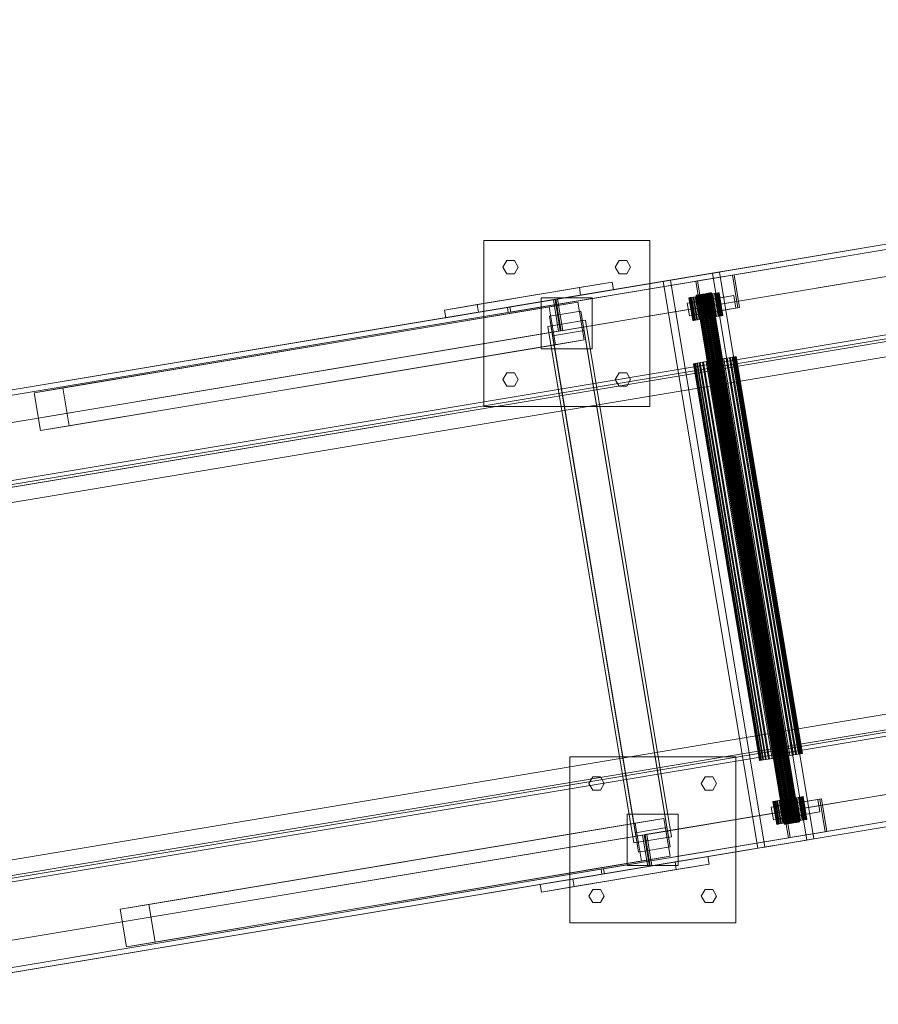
# Model space of a CAD drawing. Header units: millimetres. Extents: x -2233 to 61924, y -68080 to 6847.
# Tile 531 of 656: x 20240 to 20913, y -17547 to -16776. Entities that reach past the tile are written whole.
import ezdxf

# ---------------------------------------------------------------- set-up
doc = ezdxf.new("R2010")
doc.units = ezdxf.units.MM
doc.layers.add('superior_C10', color=7, linetype='Continuous', lineweight=0)

msp = doc.modelspace()

# ---------------------------------------------------------------- linework, layer by layer
at = {"layer": 'superior_C10'}
for p, q in [((18868.958, -17293.737), (27703.468, -15821.318)), ((27704.808, -15821.095), (18870.298, -17293.513)), ((27725.129, -15817.708), (18890.619, -17290.127)), ((18891.277, -17294.072), (27725.787, -15821.654)), ((18891.289, -17290.015), (27725.799, -15817.597)), ((27727.139, -15817.373), (18892.629, -17289.792)), ((27704.125, -15825.264), (18869.616, -17297.682)), ((27729.909, -15842.256), (18895.399, -17314.675)), ((18896.739, -17314.451), (27731.249, -15842.033)), ((27707.578, -15845.978), (18873.068, -17318.397)), ((18874.408, -17318.173), (27708.918, -15845.755)), ((19068.902, -17264.468), (27576.745, -15846.494)), ((27578.085, -15846.271), (19070.242, -17264.245)), ((18963.505, -17354.013), (27663.505, -15904.013)), ((27664.175, -15903.902), (18964.175, -17353.902)), ((18986.506, -17350.18), (27686.506, -15900.18)), ((27687.176, -15900.068), (18987.176, -17350.068)), ((19044.001, -17335.529), (27628.707, -15904.744)), ((27636.523, -15903.442), (19051.817, -17334.226)), ((19052.31, -17337.185), (27637.016, -15906.401)), ((27629.2, -15907.703), (19044.494, -17338.488)), ((19053.091, -17339.082), (27618.581, -15911.501)), ((27619.251, -15911.389), (19053.761, -17338.971)), ((27590.39, -15928.365), (19082.547, -17346.339)), ((19083.887, -17346.115), (27591.73, -15928.141)), ((27712.824, -16199.932), (19012.824, -17649.932)), ((19013.494, -17649.82), (27713.494, -16199.82)), ((27735.825, -16196.098), (19035.825, -17646.098)), ((19036.495, -17645.987), (27736.495, -16195.987)), ((19094.471, -17638.351), (27679.177, -16207.567)), ((27686.993, -16206.264), (19102.287, -17637.049)), ((27667.901, -16207.419), (19102.41, -17635.001)), ((19103.08, -17634.889), (27668.571, -16207.307)), ((19127.921, -17618.583), (27635.764, -16200.609)), ((27637.104, -16200.386), (19129.261, -17618.36)), ((27679.67, -16210.526), (19094.964, -17641.311)), ((19102.78, -17640.008), (27687.486, -16209.224)), ((18961.159, -17709.232), (27795.668, -16236.814)), ((27797.008, -16236.591), (18962.499, -17709.009)), ((18938.828, -17712.954), (27773.337, -16240.536)), ((27774.677, -16240.313), (18940.167, -17712.731)), ((18942.28, -17733.668), (27776.79, -16261.25)), ((27798.451, -16257.64), (18963.941, -17730.058)), ((18964.599, -17734.004), (27799.108, -16261.586)), ((27799.778, -16261.474), (18965.269, -17733.892)), ((18966.609, -17733.669), (27801.118, -16261.251)), ((27777.447, -16265.196), (18942.938, -17737.614)), ((18944.277, -17737.391), (27778.787, -16264.972)), ((27649.41, -16282.48), (19141.566, -17700.454)), ((19142.906, -17700.231), (27650.749, -16282.257)), ((20624.414, -17001.161), (21775.433, -16809.324)), ((20660.367, -16995.168), (21811.386, -16803.332)), ((21812.726, -16803.109), (20661.707, -16994.945)), ((20662.365, -16998.891), (21813.384, -16807.054)), ((21776.091, -16813.27), (20625.072, -17005.106)), ((21815.496, -16827.992), (20664.477, -17019.828)), ((20665.817, -17019.605), (21816.836, -16827.769)), ((20603.911, -17079.02), (20603.911, -16949.02)), ((20603.911, -16949.02), (20733.911, -16949.02)), ((20733.911, -16949.02), (20733.911, -17079.02)), ((20618.911, -16970.02), (20621.911, -16964.824)), ((20621.911, -16975.217), (20618.911, -16970.02)), ((20621.911, -16964.824), (20627.911, -16964.824)), ((20627.911, -16964.824), (20630.911, -16970.02)), ((20630.911, -16970.02), (20627.911, -16975.217)), ((20706.911, -16970.02), (20709.911, -16964.824)), ((20709.911, -16975.217), (20706.911, -16970.02)), ((20709.911, -16964.824), (20715.911, -16964.824)), ((20715.911, -16964.824), (20718.911, -16970.02)), ((20718.911, -16970.02), (20715.911, -16975.217)), ((20627.911, -16975.217), (20621.911, -16975.217)), ((20715.911, -16975.217), (20709.911, -16975.217)), ((20744.584, -16981.132), (20783.016, -16974.727)), ((20788.598, -16973.797), (20750.167, -16980.202)), ((20769.92, -16980.965), (20798.744, -16976.161)), ((20800.084, -16975.938), (20771.26, -16980.742)), ((20788.598, -16973.797), (20783.016, -16974.727)), ((20783.016, -16974.727), (20856.995, -17418.604)), ((20862.578, -17417.674), (20788.598, -16973.797)), ((20800.084, -16975.938), (20798.744, -16976.161)), ((20798.744, -16976.161), (20803.018, -17001.807)), ((20804.358, -17001.584), (20800.084, -16975.938)), ((20573.13, -17003.625), (20678.816, -16986.011)), ((20704.497, -16981.731), (20598.81, -16999.345)), ((20704.497, -16981.731), (20678.816, -16986.011)), ((20678.816, -16986.011), (20679.802, -16991.929)), ((20705.483, -16987.649), (20704.497, -16981.731)), ((20744.584, -16981.132), (20750.167, -16980.202)), ((20818.564, -17425.01), (20744.584, -16981.132)), ((20750.167, -16980.202), (20824.147, -17424.079)), ((20769.92, -16980.965), (20771.26, -16980.742)), ((20774.195, -17006.611), (20769.92, -16980.965)), ((20771.26, -16980.742), (20775.535, -17006.388)), ((20679.802, -16991.929), (20574.116, -17009.544)), ((20599.797, -17005.264), (20705.483, -16987.649)), ((20648.911, -17034.02), (20648.911, -16994.02)), ((20648.911, -16994.02), (20688.911, -16994.02)), ((20679.802, -16991.929), (20705.483, -16987.649)), ((20688.911, -16994.02), (20688.911, -17034.02)), ((20763.374, -16998.277), (20786.433, -16994.433)), ((20764.95, -16993.959), (20764.649, -16994.009)), ((20764.649, -16994.009), (20764.802, -16993.983)), ((20764.649, -16994.009), (20767.608, -17011.764)), ((20764.802, -16993.983), (20765.404, -16993.883)), ((20764.802, -16993.983), (20767.761, -17011.739)), ((20765.694, -16993.835), (20764.95, -16993.959)), ((20767.909, -17011.714), (20764.95, -16993.959)), ((20765.404, -16993.883), (20766.432, -16993.712)), ((20765.404, -16993.883), (20768.363, -17011.638)), ((20766.853, -16993.642), (20765.694, -16993.835)), ((20765.694, -16993.835), (20768.653, -17011.59)), ((20766.432, -16993.712), (20767.846, -16993.476)), ((20766.432, -16993.712), (20769.391, -17011.467)), ((20768.382, -16993.387), (20766.853, -16993.642)), ((20766.853, -16993.642), (20769.812, -17011.397)), ((20767.846, -16993.476), (20769.591, -16993.185)), ((20767.846, -16993.476), (20770.805, -17011.231)), ((20770.222, -16993.08), (20768.382, -16993.387)), ((20768.382, -16993.387), (20771.341, -17011.142)), ((20769.591, -16993.185), (20771.602, -16992.85)), ((20769.591, -16993.185), (20772.551, -17010.94)), ((20772.302, -16992.733), (20770.222, -16993.08)), ((20770.222, -16993.08), (20773.181, -17010.835)), ((20770.55, -16992.012), (20770.4, -16992.037)), ((20770.4, -16992.037), (20770.476, -16992.024)), ((20770.4, -16992.037), (20839.447, -17406.322)), ((20770.476, -16992.024), (20770.777, -16991.974)), ((20770.476, -16992.024), (20839.524, -17406.309)), ((20770.922, -16991.95), (20770.55, -16992.012)), ((20839.598, -17406.297), (20770.55, -16992.012)), ((20770.777, -16991.974), (20771.291, -16991.888)), ((20770.777, -16991.974), (20839.825, -17406.259)), ((20771.502, -16991.853), (20770.922, -16991.95)), ((20770.922, -16991.95), (20839.97, -17406.235)), ((20771.291, -16991.888), (20771.998, -16991.77)), ((20771.291, -16991.888), (20840.339, -17406.174)), ((20772.266, -16991.726), (20771.502, -16991.853)), ((20771.502, -16991.853), (20840.549, -17406.138)), ((20771.602, -16992.85), (20773.8, -16992.484)), ((20771.602, -16992.85), (20774.561, -17010.605)), ((20771.998, -16991.77), (20772.871, -16991.625)), ((20771.998, -16991.77), (20841.046, -17406.056)), ((20773.186, -16991.572), (20772.266, -16991.726)), ((20772.266, -16991.726), (20841.314, -17406.011)), ((20774.543, -16992.36), (20772.302, -16992.733)), ((20772.302, -16992.733), (20775.261, -17010.489)), ((20772.871, -16991.625), (20773.876, -16991.457)), ((20772.871, -16991.625), (20841.919, -17405.91)), ((20774.226, -16991.399), (20773.186, -16991.572)), ((20773.186, -16991.572), (20842.234, -17405.858)), ((20773.8, -16992.484), (20776.1, -16992.1)), ((20773.8, -16992.484), (20776.759, -17010.239)), ((20773.876, -16991.457), (20774.975, -16991.274)), ((20773.876, -16991.457), (20842.924, -17405.743)), ((20775.347, -16991.212), (20774.226, -16991.399)), ((20774.226, -16991.399), (20843.274, -17405.684)), ((20776.858, -16991.974), (20774.543, -16992.36)), ((20774.543, -16992.36), (20777.502, -17010.115)), ((20774.975, -16991.274), (20776.125, -16991.082)), ((20774.975, -16991.274), (20844.023, -17405.56)), ((20776.504, -16991.019), (20775.347, -16991.212)), ((20775.347, -16991.212), (20844.394, -17405.498)), ((20776.1, -16992.1), (20778.416, -16991.714)), ((20776.1, -16992.1), (20779.06, -17009.855)), ((20776.125, -16991.082), (20777.283, -16990.889)), ((20776.125, -16991.082), (20845.173, -17405.368)), ((20777.655, -16990.828), (20776.504, -16991.019)), ((20776.504, -16991.019), (20845.552, -17405.305)), ((20799.832, -16992.2), (20776.773, -16996.043)), ((20779.159, -16991.591), (20776.858, -16991.974)), ((20776.858, -16991.974), (20779.817, -17009.729)), ((20777.283, -16990.889), (20778.404, -16990.703)), ((20777.283, -16990.889), (20846.331, -17405.175)), ((20778.754, -16990.644), (20777.655, -16990.828)), ((20777.655, -16990.828), (20846.702, -17405.113)), ((20778.404, -16990.703), (20779.444, -16990.529)), ((20778.404, -16990.703), (20847.451, -17404.988)), ((20778.416, -16991.714), (20780.657, -16991.341)), ((20778.416, -16991.714), (20781.375, -17009.47)), ((20779.759, -16990.477), (20778.754, -16990.644)), ((20778.754, -16990.644), (20847.801, -17404.93)), ((20781.357, -16991.224), (20779.159, -16991.591)), ((20779.159, -16991.591), (20782.118, -17009.346)), ((20779.444, -16990.529), (20780.364, -16990.376)), ((20779.444, -16990.529), (20848.491, -17404.815)), ((20780.632, -16990.331), (20779.759, -16990.477)), ((20779.759, -16990.477), (20848.806, -17404.762)), ((20780.364, -16990.376), (20781.128, -16990.249)), ((20780.364, -16990.376), (20849.411, -17404.661)), ((20781.339, -16990.214), (20780.632, -16990.331)), ((20780.632, -16990.331), (20849.679, -17404.617)), ((20780.657, -16991.341), (20782.737, -16990.994)), ((20780.657, -16991.341), (20783.616, -17009.096)), ((20781.128, -16990.249), (20781.707, -16990.152)), ((20781.128, -16990.249), (20850.176, -17404.534)), ((20781.853, -16990.128), (20781.339, -16990.214)), ((20781.339, -16990.214), (20850.386, -17404.499)), ((20783.367, -16990.889), (20781.357, -16991.224)), ((20781.357, -16991.224), (20784.316, -17008.979)), ((20781.707, -16990.152), (20782.08, -16990.09)), ((20781.707, -16990.152), (20850.755, -17404.438)), ((20782.154, -16990.078), (20781.853, -16990.128)), ((20781.853, -16990.128), (20850.9, -17404.413)), ((20782.08, -16990.09), (20782.23, -16990.065)), ((20782.08, -16990.09), (20851.127, -17404.375)), ((20782.23, -16990.065), (20782.154, -16990.078)), ((20782.154, -16990.078), (20851.201, -17404.363)), ((20782.23, -16990.065), (20851.278, -17404.35)), ((20782.737, -16990.994), (20784.577, -16990.688)), ((20782.737, -16990.994), (20785.696, -17008.749)), ((20785.113, -16990.598), (20783.367, -16990.889)), ((20783.367, -16990.889), (20786.326, -17008.644)), ((20784.577, -16990.688), (20786.106, -16990.433)), ((20784.577, -16990.688), (20787.536, -17008.443)), ((20786.527, -16990.363), (20785.113, -16990.598)), ((20785.113, -16990.598), (20788.072, -17008.353)), ((20786.106, -16990.433), (20787.264, -16990.24)), ((20786.106, -16990.433), (20789.065, -17008.188)), ((20799.832, -16992.2), (20786.433, -16994.433)), ((20786.433, -16994.433), (20788.077, -17004.297)), ((20787.554, -16990.191), (20786.527, -16990.363)), ((20786.527, -16990.363), (20789.486, -17008.118)), ((20787.264, -16990.24), (20788.009, -16990.116)), ((20787.264, -16990.24), (20790.224, -17007.995)), ((20788.157, -16990.091), (20787.554, -16990.191)), ((20787.554, -16990.191), (20790.514, -17007.946)), ((20788.009, -16990.116), (20788.31, -16990.065)), ((20788.009, -16990.116), (20790.968, -17007.871)), ((20788.31, -16990.065), (20788.157, -16990.091)), ((20788.157, -16990.091), (20791.116, -17007.846)), ((20788.31, -16990.065), (20791.269, -17007.821)), ((20801.476, -17002.064), (20799.832, -16992.2)), ((19471.474, -17193.317), (20622.493, -17001.481)), ((19507.427, -17187.325), (20658.446, -16995.489)), ((20659.786, -16995.265), (19508.767, -17187.102)), ((19509.425, -17191.047), (20660.443, -16999.211)), ((20655.233, -17001.093), (20251.704, -17068.348)), ((20677.657, -16997.356), (20274.128, -17064.611)), ((20573.13, -17003.625), (20598.81, -16999.345)), ((20598.81, -16999.345), (20599.797, -17005.264)), ((20659.786, -16995.265), (20622.493, -17001.481)), ((20622.493, -17001.481), (20623.15, -17005.427)), ((20623.15, -17005.427), (20660.443, -16999.211)), ((20624.414, -17001.161), (20661.707, -16994.945)), ((20625.072, -17005.106), (20624.414, -17001.161)), ((20625.072, -17005.106), (20662.365, -16998.891)), ((20655.233, -17001.093), (20677.657, -16997.356)), ((20660.165, -17030.685), (20655.233, -17001.093)), ((20659.786, -16995.265), (20658.446, -16995.489)), ((20658.446, -16995.489), (20662.556, -17020.149)), ((20660.443, -16999.211), (20659.786, -16995.265)), ((20663.896, -17019.925), (20659.786, -16995.265)), ((20660.367, -16995.168), (20661.707, -16994.945)), ((20664.477, -17019.828), (20660.367, -16995.168)), ((20661.707, -16994.945), (20662.365, -16998.891)), ((20661.707, -16994.945), (20665.817, -17019.605)), ((20677.657, -16997.356), (20682.589, -17026.948)), ((20763.374, -16998.277), (20776.773, -16996.043)), ((20765.018, -17008.14), (20763.374, -16998.277)), ((20803.018, -17001.807), (20774.195, -17006.611)), ((20775.535, -17006.388), (20804.358, -17001.584)), ((20776.773, -16996.043), (20778.417, -17005.907)), ((20778.417, -17005.907), (20801.476, -17002.064)), ((20788.077, -17004.297), (20801.476, -17002.064)), ((20803.018, -17001.807), (20804.358, -17001.584)), ((20623.15, -17005.427), (19472.132, -17197.263)), ((20574.116, -17009.544), (20573.13, -17003.625)), ((20574.116, -17009.544), (20599.797, -17005.264)), ((20655.317, -17008.489), (20679.977, -17004.379)), ((20657.846, -17023.662), (20655.317, -17008.489)), ((20655.317, -17008.489), (20722.721, -17412.911)), ((20679.977, -17004.379), (20682.506, -17019.552)), ((20747.38, -17408.801), (20679.977, -17004.379)), ((20788.077, -17004.297), (20765.018, -17008.14)), ((20765.018, -17008.14), (20778.417, -17005.907)), ((20774.195, -17006.611), (20775.535, -17006.388)), ((20779.06, -17009.855), (20776.759, -17010.239)), ((20777.502, -17010.115), (20779.817, -17009.729)), ((20781.375, -17009.47), (20779.06, -17009.855)), ((20779.817, -17009.729), (20782.118, -17009.346)), ((20783.616, -17009.096), (20781.375, -17009.47)), ((20782.118, -17009.346), (20784.316, -17008.979)), ((20785.696, -17008.749), (20783.616, -17009.096)), ((20784.316, -17008.979), (20786.326, -17008.644)), ((20787.536, -17008.443), (20785.696, -17008.749)), ((20786.326, -17008.644), (20788.072, -17008.353)), ((20789.065, -17008.188), (20787.536, -17008.443)), ((20788.072, -17008.353), (20789.486, -17008.118)), ((20790.224, -17007.995), (20789.065, -17008.188)), ((20789.486, -17008.118), (20790.514, -17007.946)), ((20790.968, -17007.871), (20790.224, -17007.995)), ((20790.514, -17007.946), (20791.116, -17007.846)), ((20791.269, -17007.821), (20790.968, -17007.871)), ((20791.116, -17007.846), (20791.269, -17007.821)), ((20683.707, -17011.554), (20654.115, -17016.486)), ((20654.115, -17016.486), (20721.519, -17420.908)), ((20751.111, -17415.976), (20683.707, -17011.554)), ((20767.608, -17011.764), (20767.909, -17011.714)), ((20767.761, -17011.739), (20767.608, -17011.764)), ((20768.363, -17011.638), (20767.761, -17011.739)), ((20767.909, -17011.714), (20768.653, -17011.59)), ((20769.391, -17011.467), (20768.363, -17011.638)), ((20768.653, -17011.59), (20769.812, -17011.397)), ((20770.805, -17011.231), (20769.391, -17011.467)), ((20769.812, -17011.397), (20771.341, -17011.142)), ((20772.551, -17010.94), (20770.805, -17011.231)), ((20771.341, -17011.142), (20773.181, -17010.835)), ((20774.561, -17010.605), (20772.551, -17010.94)), ((20773.181, -17010.835), (20775.261, -17010.489)), ((20776.759, -17010.239), (20774.561, -17010.605)), ((20775.261, -17010.489), (20777.502, -17010.115)), ((20662.556, -17020.149), (19511.537, -17211.985)), ((19512.877, -17211.762), (20663.896, -17019.925)), ((20682.506, -17019.552), (20657.846, -17023.662)), ((20657.846, -17023.662), (20725.249, -17428.083)), ((20662.556, -17020.149), (20663.896, -17019.925)), ((20664.477, -17019.828), (20665.817, -17019.605)), ((20682.506, -17019.552), (20749.909, -17423.973)), ((20660.165, -17030.685), (20256.636, -17097.94)), ((20279.06, -17094.203), (20682.589, -17026.948)), ((20682.589, -17026.948), (20660.165, -17030.685)), ((20688.911, -17034.02), (20648.911, -17034.02)), ((20796.417, -17040.925), (20798.583, -17040.564)), ((20799.18, -17040.464), (20797.177, -17040.798)), ((20798.583, -17040.564), (20800.225, -17040.29)), ((20798.583, -17040.564), (20850.369, -17351.278)), ((20800.636, -17040.222), (20799.18, -17040.464)), ((20799.18, -17040.464), (20850.965, -17351.178)), ((20800.225, -17040.29), (20801.279, -17040.114)), ((20800.225, -17040.29), (20852.01, -17351.004)), ((20801.489, -17040.079), (20800.636, -17040.222)), ((20800.636, -17040.222), (20852.421, -17350.936)), ((20801.279, -17040.114), (20801.706, -17040.043)), ((20801.279, -17040.114), (20853.065, -17350.828)), ((20801.706, -17040.043), (20801.489, -17040.079)), ((20801.489, -17040.079), (20853.274, -17350.793)), ((20801.706, -17040.043), (20853.492, -17350.757)), ((20768.613, -17045.559), (20768.186, -17045.63)), ((20768.186, -17045.63), (20768.403, -17045.594)), ((20768.186, -17045.63), (20819.971, -17356.344)), ((20768.403, -17045.594), (20769.256, -17045.451)), ((20768.403, -17045.594), (20820.189, -17356.308)), ((20769.667, -17045.383), (20768.613, -17045.559)), ((20820.398, -17356.273), (20768.613, -17045.559)), ((20769.256, -17045.451), (20770.712, -17045.209)), ((20769.256, -17045.451), (20821.042, -17356.166)), ((20771.309, -17045.109), (20769.667, -17045.383)), ((20769.667, -17045.383), (20821.453, -17356.097)), ((20770.712, -17045.209), (20772.715, -17044.875)), ((20770.712, -17045.209), (20822.498, -17355.923)), ((20773.474, -17044.748), (20771.309, -17045.109)), ((20771.309, -17045.109), (20823.094, -17355.823)), ((20772.715, -17044.875), (20775.188, -17044.463)), ((20772.715, -17044.875), (20824.501, -17355.589)), ((20776.081, -17044.314), (20773.474, -17044.748)), ((20773.474, -17044.748), (20825.26, -17355.463)), ((20775.188, -17044.463), (20778.036, -17043.988)), ((20775.188, -17044.463), (20826.974, -17355.177)), ((20779.028, -17043.823), (20776.081, -17044.314)), ((20776.081, -17044.314), (20827.867, -17355.028)), ((20778.036, -17043.988), (20781.15, -17043.469)), ((20778.036, -17043.988), (20829.822, -17354.702)), ((20782.203, -17043.294), (20779.028, -17043.823)), ((20779.028, -17043.823), (20830.814, -17354.537)), ((20781.15, -17043.469), (20784.409, -17042.926)), ((20781.15, -17043.469), (20832.935, -17354.183)), ((20785.483, -17042.747), (20782.203, -17043.294)), ((20782.203, -17043.294), (20833.988, -17354.008)), ((20784.409, -17042.926), (20787.689, -17042.379)), ((20784.409, -17042.926), (20836.195, -17353.64)), ((20788.742, -17042.204), (20785.483, -17042.747)), ((20785.483, -17042.747), (20837.268, -17353.461)), ((20787.689, -17042.379), (20790.864, -17041.85)), ((20787.689, -17042.379), (20839.475, -17353.093)), ((20791.856, -17041.685), (20788.742, -17042.204)), ((20788.742, -17042.204), (20840.528, -17352.918)), ((20790.864, -17041.85), (20793.811, -17041.359)), ((20790.864, -17041.85), (20842.649, -17352.564)), ((20794.704, -17041.21), (20791.856, -17041.685)), ((20791.856, -17041.685), (20843.641, -17352.399)), ((20793.811, -17041.359), (20796.417, -17040.925)), ((20793.811, -17041.359), (20845.597, -17352.073)), ((20797.177, -17040.798), (20794.704, -17041.21)), ((20794.704, -17041.21), (20846.489, -17351.924)), ((20796.417, -17040.925), (20848.203, -17351.639)), ((20797.177, -17040.798), (20848.962, -17351.512)), ((20618.911, -17058.02), (20621.911, -17052.824)), ((20621.911, -17052.824), (20627.911, -17052.824)), ((20627.911, -17052.824), (20630.911, -17058.02)), ((20706.911, -17058.02), (20709.911, -17052.824)), ((20709.911, -17052.824), (20715.911, -17052.824)), ((20715.911, -17052.824), (20718.911, -17058.02)), ((20621.911, -17063.217), (20618.911, -17058.02)), ((20627.911, -17063.217), (20621.911, -17063.217)), ((20630.911, -17058.02), (20627.911, -17063.217)), ((20709.911, -17063.217), (20706.911, -17058.02)), ((20715.911, -17063.217), (20709.911, -17063.217)), ((20718.911, -17058.02), (20715.911, -17063.217)), ((20274.128, -17064.611), (20251.704, -17068.348)), ((20251.704, -17068.348), (20256.636, -17097.94)), ((20279.06, -17094.203), (20274.128, -17064.611)), ((20733.911, -17079.02), (20603.911, -17079.02)), ((20256.636, -17097.94), (20279.06, -17094.203)), ((20730.237, -17414.386), (21881.256, -17222.549)), ((21882.596, -17222.326), (20731.577, -17414.163)), ((21885.366, -17247.209), (20734.347, -17439.046)), ((21886.048, -17243.04), (20735.029, -17434.877)), ((20735.687, -17438.822), (21886.706, -17246.986)), ((20697.736, -17441.092), (21848.755, -17249.256)), ((21849.413, -17253.201), (20698.394, -17445.038)), ((20671.315, -17483.442), (20671.315, -17353.442)), ((20671.315, -17353.442), (20801.315, -17353.442)), ((20801.315, -17353.442), (20801.315, -17483.442)), ((20819.971, -17356.344), (20820.398, -17356.273)), ((20820.189, -17356.308), (20819.971, -17356.344)), ((20821.042, -17356.166), (20820.189, -17356.308)), ((20820.398, -17356.273), (20821.453, -17356.097)), ((20822.498, -17355.923), (20821.042, -17356.166)), ((20821.453, -17356.097), (20823.094, -17355.823)), ((20824.501, -17355.589), (20822.498, -17355.923)), ((20823.094, -17355.823), (20825.26, -17355.463)), ((20826.974, -17355.177), (20824.501, -17355.589)), ((20825.26, -17355.463), (20827.867, -17355.028)), ((20829.822, -17354.702), (20826.974, -17355.177)), ((20827.867, -17355.028), (20830.814, -17354.537)), ((20832.935, -17354.183), (20829.822, -17354.702)), ((20830.814, -17354.537), (20833.988, -17354.008)), ((20836.195, -17353.64), (20832.935, -17354.183)), ((20833.988, -17354.008), (20837.268, -17353.461)), ((20839.475, -17353.093), (20836.195, -17353.64)), ((20837.268, -17353.461), (20840.528, -17352.918)), ((20842.649, -17352.564), (20839.475, -17353.093)), ((20840.528, -17352.918), (20843.641, -17352.399)), ((20845.597, -17352.073), (20842.649, -17352.564)), ((20843.641, -17352.399), (20846.489, -17351.924)), ((20848.203, -17351.639), (20845.597, -17352.073)), ((20846.489, -17351.924), (20848.962, -17351.512)), ((20850.369, -17351.278), (20848.203, -17351.639)), ((20848.962, -17351.512), (20850.965, -17351.178)), ((20852.01, -17351.004), (20850.369, -17351.278)), ((20850.965, -17351.178), (20852.421, -17350.936)), ((20853.065, -17350.828), (20852.01, -17351.004)), ((20852.421, -17350.936), (20853.274, -17350.793)), ((20853.492, -17350.757), (20853.065, -17350.828)), ((20853.274, -17350.793), (20853.492, -17350.757)), ((20686.315, -17374.442), (20689.315, -17369.246)), ((20689.315, -17369.246), (20695.315, -17369.246)), ((20695.315, -17369.246), (20698.315, -17374.442)), ((20774.315, -17374.442), (20777.315, -17369.246)), ((20777.315, -17369.246), (20783.315, -17369.246)), ((20783.315, -17369.246), (20786.315, -17374.442)), ((20689.315, -17379.638), (20686.315, -17374.442)), ((20695.315, -17379.638), (20689.315, -17379.638)), ((20698.315, -17374.442), (20695.315, -17379.638)), ((20777.315, -17379.638), (20774.315, -17374.442)), ((20783.315, -17379.638), (20777.315, -17379.638)), ((20786.315, -17374.442), (20783.315, -17379.638)), ((20833.605, -17388.034), (20835.351, -17387.743)), ((20835.981, -17387.638), (20834.141, -17387.944)), ((20835.351, -17387.743), (20837.361, -17387.408)), ((20835.351, -17387.743), (20838.31, -17405.498)), ((20838.062, -17387.291), (20835.981, -17387.638)), ((20835.981, -17387.638), (20838.94, -17405.393)), ((20837.361, -17387.408), (20839.559, -17387.041)), ((20837.361, -17387.408), (20840.321, -17405.163)), ((20840.303, -17386.918), (20838.062, -17387.291)), ((20838.062, -17387.291), (20841.021, -17405.046)), ((20838.31, -17391.305), (20867.134, -17386.501)), ((20839.559, -17387.041), (20841.86, -17386.658)), ((20839.559, -17387.041), (20842.518, -17404.796)), ((20868.474, -17386.277), (20839.65, -17391.081)), ((20842.618, -17386.532), (20840.303, -17386.918)), ((20840.303, -17386.918), (20843.262, -17404.673)), ((20841.86, -17386.658), (20844.175, -17386.272)), ((20841.86, -17386.658), (20844.819, -17404.413)), ((20865.592, -17386.758), (20842.533, -17390.601)), ((20844.919, -17386.148), (20842.618, -17386.532)), ((20842.618, -17386.532), (20845.577, -17404.287)), ((20844.175, -17386.272), (20846.416, -17385.899)), ((20844.175, -17386.272), (20847.134, -17404.027)), ((20847.116, -17385.782), (20844.919, -17386.148)), ((20844.919, -17386.148), (20847.878, -17403.903)), ((20846.416, -17385.899), (20848.497, -17385.552)), ((20846.416, -17385.899), (20849.375, -17403.654)), ((20849.127, -17385.447), (20847.116, -17385.782)), ((20847.116, -17385.782), (20850.076, -17403.537)), ((20848.497, -17385.552), (20850.337, -17385.245)), ((20848.497, -17385.552), (20851.456, -17403.307)), ((20850.872, -17385.156), (20849.127, -17385.447)), ((20849.127, -17385.447), (20852.086, -17403.202)), ((20850.337, -17385.245), (20851.865, -17384.99)), ((20850.337, -17385.245), (20853.296, -17403)), ((20852.286, -17384.92), (20850.872, -17385.156)), ((20850.872, -17385.156), (20853.832, -17402.911)), ((20851.865, -17384.99), (20853.024, -17384.797)), ((20851.865, -17384.99), (20854.824, -17402.745)), ((20865.592, -17386.758), (20852.193, -17388.991)), ((20853.314, -17384.749), (20852.286, -17384.92)), ((20852.286, -17384.92), (20855.246, -17402.675)), ((20853.024, -17384.797), (20853.768, -17384.673)), ((20853.024, -17384.797), (20855.983, -17402.552)), ((20853.916, -17384.649), (20853.314, -17384.749)), ((20853.314, -17384.749), (20856.273, -17402.504)), ((20853.768, -17384.673), (20854.07, -17384.623)), ((20853.768, -17384.673), (20856.728, -17402.428)), ((20854.07, -17384.623), (20853.916, -17384.649)), ((20853.916, -17384.649), (20856.875, -17402.404)), ((20854.07, -17384.623), (20857.029, -17402.378)), ((20867.235, -17396.622), (20865.592, -17386.758)), ((20868.474, -17386.277), (20867.134, -17386.501)), ((20867.134, -17386.501), (20871.408, -17412.147)), ((20872.748, -17411.924), (20868.474, -17386.277)), ((20829.134, -17392.834), (20852.193, -17388.991)), ((20829.134, -17392.834), (20842.533, -17390.601)), ((20830.778, -17402.698), (20829.134, -17392.834)), ((20830.71, -17388.516), (20830.408, -17388.567)), ((20830.408, -17388.567), (20830.562, -17388.541)), ((20830.408, -17388.567), (20833.367, -17406.322)), ((20830.562, -17388.541), (20831.164, -17388.441)), ((20830.562, -17388.541), (20833.521, -17406.296)), ((20831.454, -17388.392), (20830.71, -17388.516)), ((20833.669, -17406.271), (20830.71, -17388.516)), ((20831.164, -17388.441), (20832.192, -17388.269)), ((20831.164, -17388.441), (20834.123, -17406.196)), ((20832.613, -17388.199), (20831.454, -17388.392)), ((20831.454, -17388.392), (20834.413, -17406.147)), ((20832.192, -17388.269), (20833.605, -17388.034)), ((20832.192, -17388.269), (20835.151, -17406.024)), ((20834.141, -17387.944), (20832.613, -17388.199)), ((20832.613, -17388.199), (20835.572, -17405.954)), ((20833.605, -17388.034), (20836.565, -17405.789)), ((20834.141, -17387.944), (20837.101, -17405.699)), ((20838.31, -17391.305), (20839.65, -17391.081)), ((20842.585, -17416.951), (20838.31, -17391.305)), ((20839.65, -17391.081), (20843.925, -17416.728)), ((20842.533, -17390.601), (20844.177, -17400.465)), ((20852.193, -17388.991), (20853.837, -17398.855)), ((20745.061, -17401.777), (20341.532, -17469.032)), ((20716.315, -17438.442), (20716.315, -17398.442)), ((20716.315, -17398.442), (20756.315, -17398.442)), ((20722.637, -17405.515), (20745.061, -17401.777)), ((20745.061, -17401.777), (20749.993, -17431.369)), ((20756.315, -17398.442), (20756.315, -17438.442)), ((20853.837, -17398.855), (20830.778, -17402.698)), ((20830.778, -17402.698), (20844.177, -17400.465)), ((20844.177, -17400.465), (20867.235, -17396.622)), ((20853.296, -17403), (20851.456, -17403.307)), ((20852.086, -17403.202), (20853.832, -17402.911)), ((20854.824, -17402.745), (20853.296, -17403)), ((20853.832, -17402.911), (20855.246, -17402.675)), ((20853.837, -17398.855), (20867.235, -17396.622)), ((20855.983, -17402.552), (20854.824, -17402.745)), ((20855.246, -17402.675), (20856.273, -17402.504)), ((20856.728, -17402.428), (20855.983, -17402.552)), ((20856.273, -17402.504), (20856.875, -17402.404)), ((20857.029, -17402.378), (20856.728, -17402.428)), ((20856.875, -17402.404), (20857.029, -17402.378)), ((20722.637, -17405.515), (20319.108, -17472.77)), ((20727.569, -17435.106), (20722.637, -17405.515)), ((20747.38, -17408.801), (20722.721, -17412.911)), ((20749.909, -17423.973), (20747.38, -17408.801)), ((20833.367, -17406.322), (20833.669, -17406.271)), ((20833.521, -17406.296), (20833.367, -17406.322)), ((20834.123, -17406.196), (20833.521, -17406.296)), ((20833.669, -17406.271), (20834.413, -17406.147)), ((20835.151, -17406.024), (20834.123, -17406.196)), ((20834.413, -17406.147), (20835.572, -17405.954)), ((20836.565, -17405.789), (20835.151, -17406.024)), ((20835.572, -17405.954), (20837.101, -17405.699)), ((20838.31, -17405.498), (20836.565, -17405.789)), ((20837.101, -17405.699), (20838.94, -17405.393)), ((20840.321, -17405.163), (20838.31, -17405.498)), ((20838.94, -17405.393), (20841.021, -17405.046)), ((20839.447, -17406.322), (20839.598, -17406.297)), ((20839.524, -17406.309), (20839.447, -17406.322)), ((20839.825, -17406.259), (20839.524, -17406.309)), ((20839.598, -17406.297), (20839.97, -17406.235)), ((20840.339, -17406.174), (20839.825, -17406.259)), ((20839.97, -17406.235), (20840.549, -17406.138)), ((20842.518, -17404.796), (20840.321, -17405.163)), ((20841.046, -17406.056), (20840.339, -17406.174)), ((20840.549, -17406.138), (20841.314, -17406.011)), ((20841.021, -17405.046), (20843.262, -17404.673)), ((20841.919, -17405.91), (20841.046, -17406.056)), ((20841.314, -17406.011), (20842.234, -17405.858)), ((20842.924, -17405.743), (20841.919, -17405.91)), ((20842.234, -17405.858), (20843.274, -17405.684)), ((20844.819, -17404.413), (20842.518, -17404.796)), ((20844.023, -17405.56), (20842.924, -17405.743)), ((20843.262, -17404.673), (20845.577, -17404.287)), ((20843.274, -17405.684), (20844.394, -17405.498)), ((20845.173, -17405.368), (20844.023, -17405.56)), ((20844.394, -17405.498), (20845.552, -17405.305)), ((20847.134, -17404.027), (20844.819, -17404.413)), ((20846.331, -17405.175), (20845.173, -17405.368)), ((20845.552, -17405.305), (20846.702, -17405.113)), ((20845.577, -17404.287), (20847.878, -17403.903)), ((20847.451, -17404.988), (20846.331, -17405.175)), ((20846.702, -17405.113), (20847.801, -17404.93)), ((20849.375, -17403.654), (20847.134, -17404.027)), ((20848.491, -17404.815), (20847.451, -17404.988)), ((20847.801, -17404.93), (20848.806, -17404.762)), ((20847.878, -17403.903), (20850.076, -17403.537)), ((20849.411, -17404.661), (20848.491, -17404.815)), ((20848.806, -17404.762), (20849.679, -17404.617)), ((20851.456, -17403.307), (20849.375, -17403.654)), ((20850.176, -17404.534), (20849.411, -17404.661)), ((20849.679, -17404.617), (20850.386, -17404.499)), ((20850.076, -17403.537), (20852.086, -17403.202)), ((20850.755, -17404.438), (20850.176, -17404.534)), ((20850.386, -17404.499), (20850.9, -17404.413)), ((20851.127, -17404.375), (20850.755, -17404.438)), ((20850.9, -17404.413), (20851.201, -17404.363)), ((20851.278, -17404.35), (20851.127, -17404.375)), ((20851.201, -17404.363), (20851.278, -17404.35)), ((19577.297, -17606.543), (20728.316, -17414.706)), ((20729.655, -17414.483), (19578.637, -17606.319)), ((20751.111, -17415.976), (20721.519, -17420.908)), ((20722.721, -17412.911), (20725.249, -17428.083)), ((20729.655, -17414.483), (20728.316, -17414.706)), ((20728.316, -17414.706), (20732.425, -17439.366)), ((20733.765, -17439.143), (20729.655, -17414.483)), ((20730.237, -17414.386), (20731.577, -17414.163)), ((20734.347, -17439.046), (20730.237, -17414.386)), ((20731.577, -17414.163), (20735.687, -17438.822)), ((20856.995, -17418.604), (20818.564, -17425.01)), ((20824.147, -17424.079), (20862.578, -17417.674)), ((20871.408, -17412.147), (20842.585, -17416.951)), ((20842.585, -17416.951), (20843.925, -17416.728)), ((20843.925, -17416.728), (20872.748, -17411.924)), ((20856.995, -17418.604), (20862.578, -17417.674)), ((20871.408, -17412.147), (20872.748, -17411.924)), ((20725.249, -17428.083), (20749.909, -17423.973)), ((20818.564, -17425.01), (20824.147, -17424.079)), ((20346.464, -17498.624), (20749.993, -17431.369)), ((20779.462, -17431.527), (20673.776, -17449.141)), ((20749.993, -17431.369), (20727.569, -17435.106)), ((20779.462, -17431.527), (20753.782, -17435.807)), ((20780.449, -17437.445), (20779.462, -17431.527)), ((19544.796, -17633.249), (20695.815, -17441.413)), ((20732.425, -17439.366), (19581.407, -17631.202)), ((20733.108, -17435.197), (19582.089, -17627.034)), ((19582.747, -17630.979), (20733.765, -17439.143)), ((20727.569, -17435.106), (20324.04, -17502.361)), ((20648.095, -17453.421), (20753.782, -17435.807)), ((20754.768, -17441.725), (20649.082, -17459.339)), ((20674.763, -17455.059), (20780.449, -17437.445)), ((20733.108, -17435.197), (20695.815, -17441.413)), ((20695.815, -17441.413), (20696.472, -17445.358)), ((20696.472, -17445.358), (20733.765, -17439.143)), ((20697.736, -17441.092), (20735.029, -17434.877)), ((20698.394, -17445.038), (20697.736, -17441.092)), ((20698.394, -17445.038), (20735.687, -17438.822)), ((20756.315, -17438.442), (20716.315, -17438.442)), ((20732.425, -17439.366), (20733.765, -17439.143)), ((20733.765, -17439.143), (20733.108, -17435.197)), ((20734.347, -17439.046), (20735.687, -17438.822)), ((20735.029, -17434.877), (20735.687, -17438.822)), ((20753.782, -17435.807), (20754.768, -17441.725)), ((20754.768, -17441.725), (20780.449, -17437.445)), ((20696.472, -17445.358), (19545.454, -17637.195)), ((20648.095, -17453.421), (20673.776, -17449.141)), ((20673.776, -17449.141), (20674.763, -17455.059)), ((20649.082, -17459.339), (20648.095, -17453.421)), ((20649.082, -17459.339), (20674.763, -17455.059)), ((20686.315, -17462.442), (20689.315, -17457.246)), ((20689.315, -17467.638), (20686.315, -17462.442)), ((20689.315, -17457.246), (20695.315, -17457.246)), ((20695.315, -17457.246), (20698.315, -17462.442)), ((20698.315, -17462.442), (20695.315, -17467.638)), ((20774.315, -17462.442), (20777.315, -17457.246)), ((20777.315, -17467.638), (20774.315, -17462.442)), ((20777.315, -17457.246), (20783.315, -17457.246)), ((20783.315, -17457.246), (20786.315, -17462.442)), ((20786.315, -17462.442), (20783.315, -17467.638)), ((20341.532, -17469.032), (20319.108, -17472.77)), ((20346.464, -17498.624), (20341.532, -17469.032)), ((20695.315, -17467.638), (20689.315, -17467.638)), ((20783.315, -17467.638), (20777.315, -17467.638)), ((20319.108, -17472.77), (20324.04, -17502.361)), ((20801.315, -17483.442), (20671.315, -17483.442)), ((20324.04, -17502.361), (20346.464, -17498.624))]:
    msp.add_line(p, q, dxfattribs=at)

doc.saveas('drawing.dxf')
